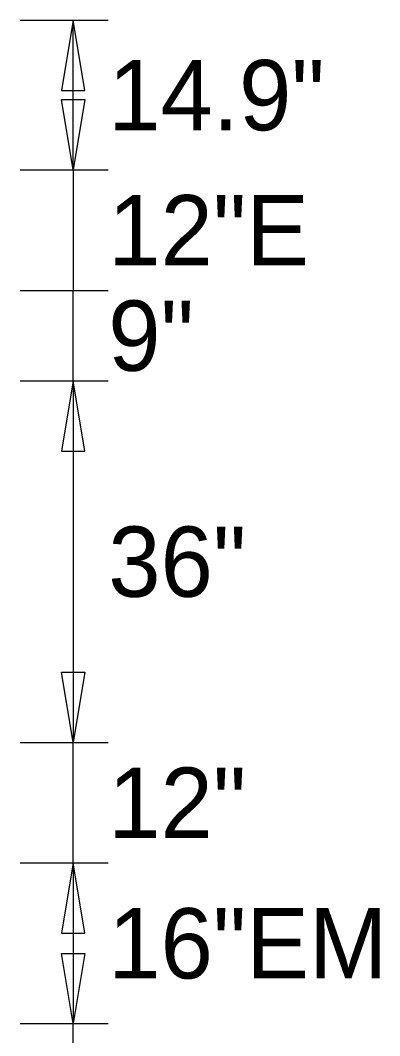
# Model space of a CAD drawing. Extents: x 2149961 to 2150220, y 145114 to 145240.
# Drawn here: x 2150211.36 to 2150214.34, y 145164.66 to 145173.09 of the extents above; entities that cross this region are included whole.
import ezdxf

# ---------------------------------------------------------------- set-up
doc = ezdxf.new("R2010")
doc.units = 0
doc.layers.add('GSDIMS', color=7, linetype='Continuous')

msp = doc.modelspace()

# ---------------------------------------------------------------- linework, layer by layer
at = {"layer": 'GSDIMS'}
for p, q in [((2150211.3628, 145173.0853), (2150212.0919, 145173.0853)), ((2150211.3628, 145173.0853), (2150211.3628, 145173.0853)), ((2150211.8003, 145171.8437), (2150211.8003, 145173.0853)), ((2150211.3628, 145171.8437), (2150212.0919, 145171.8437)), ((2150211.3628, 145171.8437), (2150212.0919, 145171.8437)), ((2150211.8003, 145171.8437), (2150211.8003, 145170.8437)), ((2150211.3628, 145170.8437), (2150212.0919, 145170.8437)), ((2150211.3628, 145170.8437), (2150212.0919, 145170.8437)), ((2150211.8003, 145170.0937), (2150211.8003, 145170.8437)), ((2150211.3628, 145170.0937), (2150212.0919, 145170.0937)), ((2150211.3628, 145170.0937), (2150212.0919, 145170.0937)), ((2150211.8003, 145170.0937), (2150211.8003, 145167.0936)), ((2150211.3628, 145167.0936), (2150212.0919, 145167.0936)), ((2150211.3628, 145167.0936), (2150212.0919, 145167.0936)), ((2150211.8003, 145166.0937), (2150211.8003, 145167.0936)), ((2150211.3628, 145166.0937), (2150212.0919, 145166.0937)), ((2150211.3628, 145166.0937), (2150212.0919, 145166.0937)), ((2150211.8003, 145166.0937), (2150211.8003, 145164.7603)), ((2150211.3628, 145164.7603), (2150212.0919, 145164.7603)), ((2150211.3628, 145164.7603), (2150212.0919, 145164.7603)), ((2150211.8003, 145163.7603), (2150211.8003, 145164.7603))]:
    msp.add_line(p, q, dxfattribs=at)
for points in [[(2150211.8003, 145173.0853), (2150211.7031, 145172.502), (2150211.8975, 145172.502)], [(2150211.8003, 145171.8437), (2150211.7031, 145172.427), (2150211.8975, 145172.427)], [(2150211.8003, 145170.0937), (2150211.7031, 145169.5104), (2150211.8975, 145169.5104)], [(2150211.8003, 145167.0936), (2150211.7031, 145167.677), (2150211.8975, 145167.677)], [(2150211.8003, 145166.0937), (2150211.7031, 145165.5103), (2150211.8975, 145165.5103)], [(2150211.8003, 145164.7603), (2150211.7031, 145165.3437), (2150211.8975, 145165.3437)]]:
    msp.add_lwpolyline(points, close=True, dxfattribs=at)

# ---------------------------------------------------------------- texts
for s, p in [('14.9"', (2150212.092, 145172.1728)), ('12"E', (2150212.092, 145171.052)), ('9"', (2150212.092, 145170.177)), ('36"', (2150212.092, 145168.302)), ('12"', (2150212.092, 145166.302)), ('16"EM', (2150212.092, 145165.1353))]:
    msp.add_text(s, height=0.58333, dxfattribs=at).set_placement(p)

doc.saveas('drawing.dxf')
